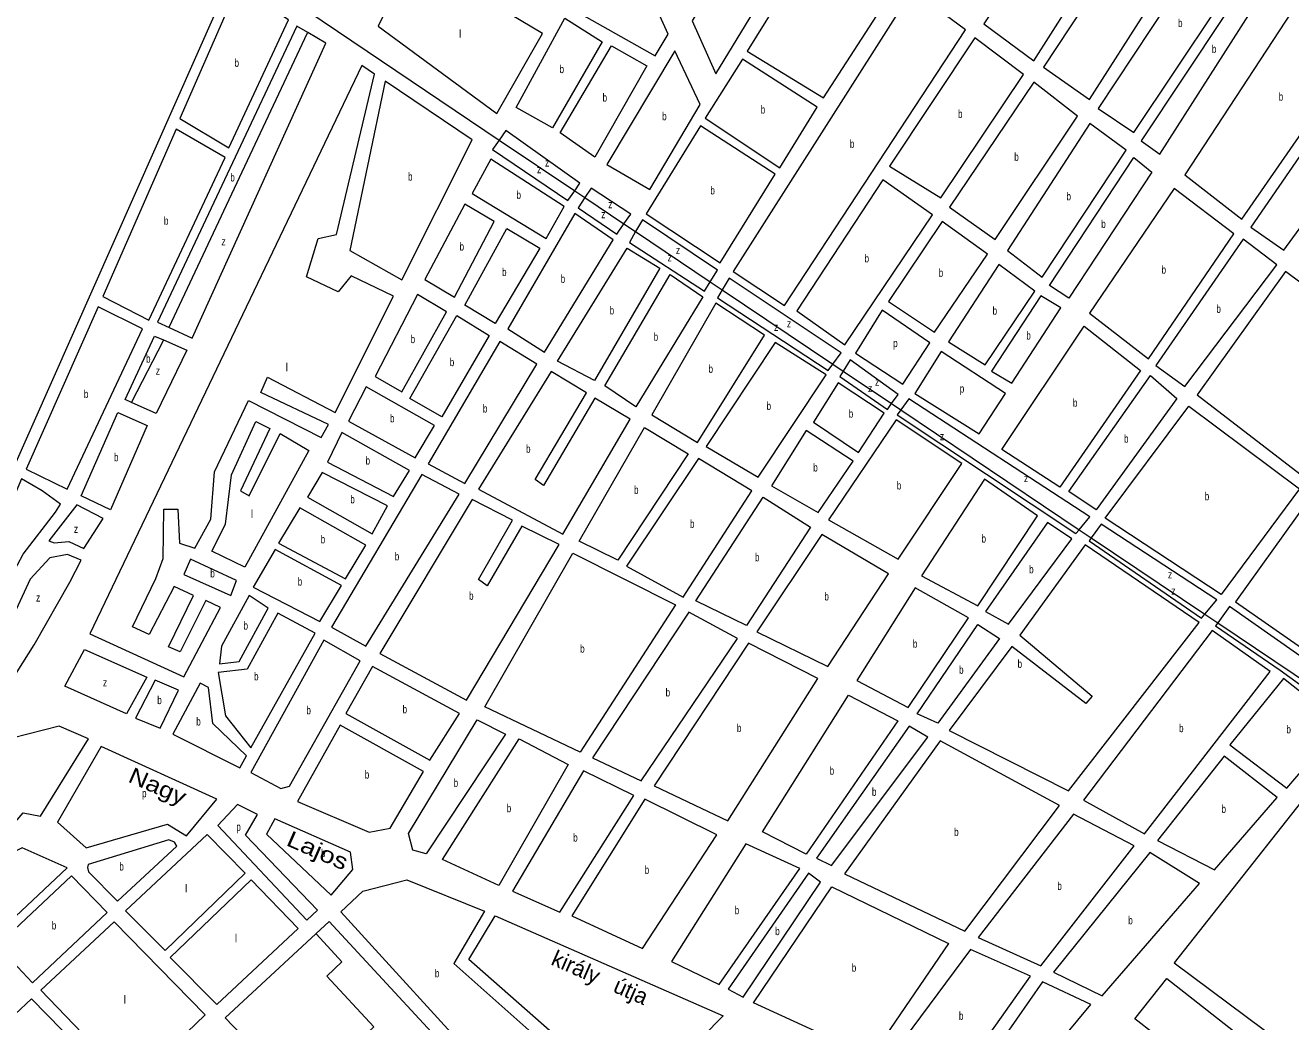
# Model space of a CAD drawing. Extents: x 639657 to 671642, y 222838 to 252123.
# Drawn here: x 653642 to 655224, y 241858 to 243103 of the extents above; entities that cross this region are included whole.
import ezdxf
from ezdxf.enums import TextEntityAlignment as Align

# ---------------------------------------------------------------- set-up
doc = ezdxf.new("R2010")
doc.units = 0
doc.header["$LTSCALE"] = 4
for name, color, linetype, lineweight in [('1', 7, 'Continuous', 13), ('15', 7, 'Continuous', 13), ('21', 7, 'Continuous', 13)]:
    doc.layers.add(name, color=color, linetype=linetype, lineweight=lineweight)
doc.layers.add('22', color=7, linetype='Continuous')
doc.layers.add('7', color=7, linetype='Continuous')

msp = doc.modelspace()

# ---------------------------------------------------------------- linework, layer by layer
at = {"layer": '1'}
for p, q in [((654234.735, 242959.576), (654226.457, 242947.804)), ((654491.071, 242770.79), (654498.386, 242782.435)), ((654673.126, 242684.958), (654664.456, 242670.858)), ((653805.8, 242617.99), (653775.336, 242631.799)), ((654746.48, 242636.22), (654736.55, 242622.42)), ((654974.531, 242462.526), (654971.753, 242458.722)), ((655210.654, 242297.268), (655292.426, 242237.901)), ((654022.21, 241983.3), (654005.711, 241968.02))]:
    msp.add_line(p, q, dxfattribs=at)
for points in [[(654993.71, 243335.65), (654840.35, 243104.87), (654902.57, 243058.63), (655051.61, 243292.06)], [(654577.58, 243277.87), (654475.84, 243108.26), (654505.44, 243042.4), (654626.81, 243242.28)], [(655067.82, 243281.99), (654915, 243050.67), (654972.34, 243010.31), (655121.37, 243243.74)], [(654641.99, 243227.36), (654544.44, 243070.67), (654640.1, 243012.35), (654735.57, 243160.42)], [(655137.6, 243232.59), (654983.19, 242999.11), (655027.53, 242968.85), (655183.02, 243201.8)], [(655193.83, 243194.9), (655036.76, 242958.71), (655060.02, 242941.71), (655212.77, 243181.09)], [(654126.78, 243189.17), (654083.46, 243101.74), (654231.7, 242992.8), (654288.89, 243092.71)], [(654320.86, 243125.77), (654429.44, 243064.87), (654445.87, 243091.88), (654405.32, 243180.76), (654335.66, 243154.92)], [(653971.45, 243109.71), (653908.15, 243152.13), (653835.52, 242986.45), (653896.62, 242949.92)], [(654750.75, 243146.57), (654526.94, 242795.34), (654591.28, 242752.89), (654817.3, 243097.15)], [(655249, 243156.67), (655091.42, 242916.18), (655162.86, 242860.88), (655329.58, 243101.45)], [(654255.83, 242999.99), (654316.68, 243111.76), (654363.17, 243082.05), (654301.21, 242974.58)], [(654829.21, 243087.04), (654722.55, 242927.05), (654786.33, 242887.28), (654889.82, 243041.32)], [(655339.88, 243091.32), (655173.7, 242850.76), (655215.35, 242822.08), (655388.01, 243058.41)], [(654310.94, 242968.74), (654375.04, 243077.31), (654419.34, 243052.42), (654354.21, 242937.93)], [(654485.88, 243004.07), (654454.12, 243070.99), (654369.34, 242928.92), (654422.83, 242897.66)], [(654078.93, 243041.87), (654062.92, 243052.66), (653723.13, 242342.71), (653840.56, 242288.78), (653886.39, 242375.49), (653868.04, 242384.15), (653835.82, 242320.07), (653821.23, 242326.39), (653852.48, 242390.47), (653828.65, 242401.79), (653797.16, 242341.87), (653776.25, 242351.53), (653805.67, 242411.78), (653814.79, 242436.91), (653815.76, 242498.49), (653833.15, 242498.49), (653835.09, 242455.88), (653854.3, 242449.56), (653874.48, 242486.01), (653879.1, 242545.09), (653921.4, 242634.3), (654012.21, 242587.86), (654021.45, 242604.17), (653936.97, 242644.28), (653945.23, 242663.26), (654029.6, 242619.15), (654102.67, 242764.52), (654049.78, 242790.08), (654033.37, 242769.94), (653993.86, 242788.75), (654008.57, 242836.52), (654031.42, 242841.51)], [(654538.61, 243060.41), (654491.94, 242986.93), (654585.48, 242924.83), (654632.13, 243000.46)], [(654112.9, 242784.87), (654200.81, 242959.76), (654092.23, 243032.91), (654047.96, 242821.54)], [(654902.8, 243031.76), (654797.18, 242875.55), (654854.52, 242835.18), (654957.47, 242989.22)], [(653892.168, 242937.762), (653830.81, 242972.96), (653739.24, 242764.1), (653797.05, 242734.53)], [(654486.11, 242977.2), (654418.26, 242867.53), (654510.72, 242805.96), (654579.64, 242916.72)], [(654912.98, 242788.37), (655018.05, 242946.73), (654972.6, 242980.21), (654869.69, 242821.33)], [(654200.85, 242892.58), (654293.27, 242836.38), (654316.04, 242876.34), (654224.13, 242935.77)], [(655050, 242919.59), (654946.54, 242761.78), (654922.21, 242777.7), (655027.8, 242937.68)], [(654714.1, 242909.78), (654606.39, 242746.03), (654666.43, 242703.54), (654776.3, 242866.23)], [(654972.51, 242743.19), (655046.11, 242686.3), (655152.81, 242842.52), (655078.13, 242898.87)], [(654141.58, 242785.12), (654178.86, 242763.4), (654228.41, 242857.82), (654191.83, 242879.6)], [(654329.01, 242867.85), (654245.33, 242723.65), (654291.28, 242694.47), (654377.14, 242834.93)], [(654229.82, 242730.38), (654191.85, 242753.3), (654244.24, 242848.87), (654285.31, 242824.49)], [(654721.33, 242757.74), (654778.65, 242719.53), (654845, 242816.83), (654788.2, 242857.73)], [(655164.16, 242835.63), (655055.32, 242677.78), (655091.57, 242651.75), (655206.37, 242803.74)], [(654353.94, 242658.99), (654307.5, 242683.32), (654394.44, 242824.33), (654435.51, 242799.42)], [(654859.09, 242804.05), (654795.95, 242707.31), (654841.9, 242678.67), (654904, 242770.56)], [(654405.3, 242626.1), (654366.54, 242652.32), (654448.48, 242791.46), (654489.04, 242763.85)], [(655106.71, 242641.12), (655245.8, 242534.26), (655361.12, 242688.41), (655217.19, 242795.23)], [(654079.56, 242664.09), (654112.98, 242644.85), (654168.76, 242745.07), (654132.6, 242766.77)], [(653789.09, 242723.71), (653733.45, 242751.15), (653643.44, 242548.21), (653694.75, 242523.42)], [(654505.24, 242755.93), (654425.28, 242616.05), (654482.56, 242581.6), (654566.33, 242715.59)], [(654911.57, 242764.71), (654850.03, 242670.68), (654875.43, 242655.84), (654936.43, 242749.87)], [(654162.96, 242613.85), (654122.98, 242636.63), (654181.75, 242740.31), (654222.28, 242715.39)], [(654738.89, 242654.7), (654772.85, 242706.04), (654713.36, 242746.93), (654679.96, 242693.44)], [(655036.03, 242671.7), (654935.15, 242525.74), (654862.7, 242572.97), (654965.66, 242727.01)], [(654235.25, 242707.98), (654145.73, 242555.12), (654191.64, 242530.25), (654281.73, 242679.35)], [(654579.31, 242706.57), (654493.35, 242576.85), (654558.2, 242538.16), (654643.1, 242666.25)], [(654834.58, 242592.62), (654867.47, 242642.88), (654786.92, 242695.41), (654754.04, 242643)], [(654299.55, 242670.36), (654208.9, 242523.41), (654314.21, 242467.32), (654398.44, 242610.99), (654354.13, 242636.96), (654290.03, 242527.85), (654279.76, 242535.29), (654343.86, 242643.86)], [(654658.24, 242656.17), (654627.49, 242607), (654683.72, 242569.31), (654715.55, 242618.49)], [(655081.49, 242636.61), (654980.55, 242497.64), (654946.49, 242520.46), (655048.44, 242665.36)], [(654068.55, 242651.22), (654046.46, 242608.48), (654129.53, 242562.51), (654153.91, 242603.03)], [(654991.93, 242486.98), (655096.62, 242627.06), (655234.6, 242523.96), (655136.83, 242391.99)], [(653748.93, 242497.46), (653712.19, 242514.96), (653758.02, 242619.15), (653794.73, 242602.84)], [(654646.28, 242485.16), (654733.26, 242435.9), (654812.86, 242555.35), (654730.68, 242610.02)], [(653960.79, 242592.86), (653996.65, 242571.55), (653916.66, 242425.76), (653875.45, 242445.73), (653892.84, 242479.68), (653900.13, 242541.26), (653930.52, 242607.84), (653948.03, 242599.01), (653911.31, 242521.12), (653922.26, 242514.96)], [(654037.87, 242593.99), (654020.24, 242557.07), (654102.45, 242514.33), (654122.68, 242546.87)], [(654334.72, 242458.35), (654416.27, 242600.39), (654470.85, 242567.53), (654382.77, 242434.57)], [(654676.83, 242558.51), (654618.44, 242596.71), (654574.95, 242527.55), (654633.3, 242494.18)], [(654483.81, 242561.72), (654393.59, 242427.14), (654464.34, 242388.5), (654550.28, 242521.44)], [(653663.56, 242521.46), (653637.64, 242536.33), (653575.58, 242390.63), (653603.87, 242375.75), (653639.928, 242442.001), (653680.083, 242494.686), (653686.329, 242504.509)], [(654095.11, 242502.56), (654013.35, 242544), (653995.12, 242513.23), (654076.06, 242467.47)], [(654138, 242541.65), (654024.93, 242350.95), (654068.14, 242327.13), (654184.76, 242517.29)], [(654840.99, 242535.7), (654762.47, 242415.19), (654832.68, 242377.62), (654907.51, 242490.04)], [(654480.51, 242383.8), (654564.33, 242513.49), (654623.79, 242475.83), (654543.68, 242353.16)], [(653678.651, 242456.138), (653697.037, 242458.075), (653715.776, 242449.145), (653739.869, 242486.649), (653706.853, 242503.616), (653672.052, 242458.968)], [(654068.12, 242453.43), (653985.6, 242500.2), (653958.82, 242455.96), (654042.71, 242411.34)], [(654200.95, 242510.44), (654085.42, 242318.13), (654193.98, 242259.93), (654309.49, 242454.38), (654263.06, 242477.1), (654219.62, 242402.57), (654208.8, 242410.54), (654251.17, 242484.53)], [(655256.33, 242311.84), (655352.56, 242435.19), (655247.6, 242512.24), (655154.65, 242382.47)], [(654919.94, 242481.54), (654842.42, 242370.71), (654871.05, 242354.83), (654950.22, 242461.37)], [(654637.84, 242466.81), (654556.65, 242345.2), (654645.19, 242301.87), (654721.06, 242417.53)], [(654875.05, 242326.91), (654796.94, 242221.99), (654945.97, 242146.38), (655109.18, 242356.83), (654966.95, 242453.99), (654885.15, 242340.97), (654975.58, 242264.87), (654967.6, 242255.67)], [(653698, 242407.34), (653712.31, 242434.58), (653695.05, 242441.73), (653673.17, 242437.74), (653648.58, 242411.1), (653628.39, 242367.46), (653615.41, 242328.64), (653607.67, 242294.71), (653609.97, 242278.6), (653618.09, 242272.76), (653653.58, 242328.99)], [(653899.28, 242390.47), (653906.57, 242409.28), (653848.83, 242435.74), (653840.56, 242416.93)], [(654010.71, 242357.96), (654037.55, 242403.02), (653954.6, 242447.86), (653927.09, 242400.84)], [(654326.79, 242443.24), (654454.97, 242378.98), (654335.93, 242195.01), (654216.64, 242251.6)], [(653946.15, 242374.68), (653922.35, 242390.59), (653887.46, 242327.38), (653884.98, 242305.32), (653909.68, 242308.23)], [(654754.54, 242400.07), (654681.36, 242284.44), (654745.62, 242250.58), (654820.99, 242362.47)], [(653924.25, 242200.41), (654004.64, 242343.67), (653957.96, 242368.63), (653919.78, 242298.61), (653883.66, 242294.3), (653892.59, 242240.35)], [(654471.5, 242369.75), (654351.05, 242187.61), (654412.04, 242159.1), (654532.53, 242336.94)], [(654756.98, 242242.62), (654832.88, 242354.51), (654859.91, 242337), (654782.89, 242231.01)], [(655125.4, 242346.75), (654964.89, 242134.72), (655041.05, 242092.9), (655197.88, 242295.76)], [(654015.39, 242334.75), (653924.14, 242169.41), (653961.72, 242149.6), (653972.77, 242152.47), (654060.77, 242308.79)], [(654546.02, 242331.14), (654428.22, 242152.79), (654520.53, 242108.95), (654632.95, 242286.72)], [(653716.269, 242323.247), (653794.412, 242288.616), (653768.737, 242242.814), (653691.71, 242277.445)], [(654076.42, 242301.94), (654043.07, 242243.07), (654147.86, 242184.83), (654184.99, 242243.19)], [(653834.12, 242272.3), (653804.7, 242284.95), (653780.02, 242237.19), (653811.14, 242224.7)], [(653918.75, 242190.05), (653876.79, 242230.69), (653871.27, 242275.77), (653861.02, 242280.91), (653827.01, 242217.37), (653910.72, 242175.29)], [(655214.62, 242286.77), (655147.6, 242203.97), (655219.03, 242149.75), (655287.15, 242229.33)], [(654563.65, 242095.34), (654671.3, 242266.08), (654732.87, 242233.81), (654618.19, 242067.31)], [(654035.83, 242228.75), (653982.63, 242133.06), (654072.31, 242094.98), (654098.6, 242100.04), (654139.92, 242170.79)], [(654242.73, 242217.34), (654143.51, 242067.63), (654126.8, 242072.33), (654121.24, 242093.24), (654207.1, 242235.31)], [(653721.43, 242211.39), (653684.59, 242227.2), (653625.88, 242212.22), (653497.38, 242066.42), (653533.24, 242050.11), (653605.94, 242079.68), (653639.61, 242119.18), (653661.5, 242114.69)], [(654746.9, 242227.48), (654631.14, 242062.58), (654650.03, 242053.07), (654770.13, 242213.7)], [(653881.75, 242135.96), (653737.35, 242201.74), (653682.65, 242107.53), (653718.51, 242075.25), (653820.26, 242105.04), (653844.01, 242090.47)], [(654321.01, 242179.3), (654234.16, 242028.08), (654163.99, 242060.81), (654259.45, 242211.57)], [(654785.76, 242209), (654666.25, 242042.99), (654816.32, 241971.16), (654934.84, 242128.02)], [(655140.73, 242189.94), (655057.25, 242084.43), (655128.53, 242047.95), (655206.77, 242138.36)], [(654339.9, 242171.39), (654251.42, 242021.24), (654310.25, 241994.86), (654403.06, 242140.75)], [(654416.54, 242136.03), (654325.34, 241990.15), (654413.86, 241949.51), (654506.7, 242091.64)], [(653883.204, 242103.052), (653994.202, 241984.809), (654007.587, 241997.311), (653917.462, 242091.072), (653932.631, 242116.968), (653907.646, 242129.469)], [(654048.78, 242069.87), (653954.41, 242111.47), (653943.98, 242092.46), (654024.78, 242016.22), (654051.75, 242048.05)], [(654952.13, 242117.41), (654833.05, 241963.24), (654911.31, 241927.88), (655028.28, 242077.74)], [(653869.8, 242091.78), (653767.48, 241996.77), (653817.41, 241947.24), (653917.25, 242043.81)], [(653552.13, 242028.12), (653548.47, 242016.8), (653601.14, 241962.45), (653694.93, 242050.4), (653638.76, 242075.25), (653590.08, 242051.05)], [(653822.01, 242085.43), (653721.23, 242054.4), (653720.19, 242050.63), (653721.32, 242045.26), (653757.69, 242008.51), (653831.76, 242077.45), (653829.03, 242082.27)], [(654542.82, 242080.12), (654450.02, 241933.15), (654509.4, 241904.62), (654610.28, 242049.51)], [(655047.7, 242069.31), (654927.51, 241919.96), (654987.97, 241890.37), (655109.86, 242030.59)], [(653700.4, 242040.23), (653607.14, 241953.37), (653651.67, 241906.48), (653744.92, 241994.41)], [(654621.1, 242043.74), (654520.74, 241898.81), (654539.64, 241888.75), (654636.24, 242032.53)], [(653924.63, 242035.3), (653823.41, 241938.16), (653882.02, 241879.57), (653983.27, 241974.56)], [(654178.02, 241930.86), (654271.63, 241847.53), (654222.23, 241792.03), (654036.63, 241995.3), (654064.38, 242021.36), (654119.06, 242035.17), (654216.16, 241996.22)], [(654699.41, 241814.31), (654552.6, 241881.87), (654650.26, 242026.73), (654796.02, 241955.94)], [(653775.81, 241778.92), (653867.09, 241866.53), (653753.63, 241982.67), (653661.99, 241897.36)], [(654229.65, 241990.42), (654514.58, 241865.43), (654333.4, 241681.17), (654236.28, 241784.09), (654297.56, 241846.95), (654196.78, 241935.65)], [(654823.51, 241948.11), (654720.43, 241809.11), (654797.62, 241772.68), (654898.52, 241914.88)], [(654913.63, 241908.02), (654815.93, 241767.99), (654862.36, 241745.27), (654974.09, 241879.5)], [(655068.96, 241912.01), (655196.7, 241811.5), (655151.94, 241765.98), (655029.08, 241861.69)], [(653650.42, 241886.59), (653568.17, 241810.03), (653682.75, 241689.6), (653765.46, 241768.99)]]:
    msp.add_lwpolyline(points, close=True, dxfattribs=at)
for points in [[(653471.26, 242335.38), (653473.26, 242334.727), (653527.35, 242317.08), (653626.26, 242545.9), (653906.583, 243178.026)], [(653995.463, 243093.789), (653981.59, 243101.89), (653807.83, 242731.94), (653822.131, 242725.309), (653851.03, 242711.91)], [(653851.03, 242711.91), (654018.22, 243080.5), (653995.463, 243093.789)], [(654329.036, 242896.217), (654335.62, 242905.58), (654243.025, 242971.365), (654234.735, 242959.576)], [(654226.457, 242947.804), (654320.388, 242883.919), (654329.036, 242896.217)], [(654390.493, 242854.925), (654398.953, 242867.071), (654349.649, 242899.563), (654341.78, 242887.655)], [(654341.78, 242887.655), (654333.215, 242874.693), (654381.593, 242842.147), (654390.493, 242854.925)], [(654498.386, 242782.435), (654507.581, 242797.074), (654413.784, 242860.051), (654405.145, 242845.081)], [(654405.145, 242845.081), (654397.349, 242831.571), (654491.071, 242770.79)], [(654651.532, 242679.541), (654661.904, 242693.783), (654522.011, 242786.844), (654513.444, 242772.318)], [(654513.444, 242772.318), (654507.58, 242762.376), (654645.718, 242671.558), (654651.532, 242679.541)], [(653775.336, 242631.799), (653767.26, 242635.46), (653803.97, 242714.69), (653815.24, 242709.762)], [(653815.24, 242709.762), (653844.33, 242697.04), (653805.8, 242617.99)], [(654724.935, 242630.223), (654733.253, 242641.636), (654673.126, 242684.958)], [(654664.456, 242670.858), (654660.299, 242664.099), (654719.744, 242623.101), (654724.935, 242630.223)], [(654959.519, 242472.612), (654972.555, 242488.806), (654746.48, 242636.22)], [(654736.55, 242622.42), (654732.049, 242616.164), (654955.023, 242467.946), (654959.519, 242472.612)], [(655116.431, 242367.188), (655131.288, 242384.914), (654986.985, 242479.58), (654974.531, 242462.526)], [(654971.753, 242458.722), (655112.31, 242362.271), (655116.431, 242367.188)], [(655299.171, 242244.41), (655314.873, 242259.562), (655147.322, 242376.691), (655132.464, 242356.416)], [(655132.464, 242356.416), (655129.685, 242352.623), (655210.654, 242297.268)], [(655304.45, 242218.19), (655077.93, 241931.43), (655213.74, 241830.45), (655396.658, 241956.518)], [(654005.711, 241968.02), (653892.26, 241862.95), (654143.79, 241601.11), (654268.58, 241716.64), (654211.712, 241778.191), (654022.21, 241983.3)]]:
    msp.add_lwpolyline(points, dxfattribs=at)
at = {"layer": '15'}
for p, q in [((653995.35, 243120.41), (654234.735, 242959.576)), ((654341.78, 242887.655), (654390.493, 242854.925)), ((654390.493, 242854.925), (654405.145, 242845.081)), ((654736.55, 242622.42), (654959.519, 242472.612)), ((654959.519, 242472.612), (654974.531, 242462.526))]:
    msp.add_line(p, q, dxfattribs=at)
for points in [[(654234.735, 242959.576), (654329.036, 242896.217), (654341.78, 242887.655)], [(654405.145, 242845.081), (654498.386, 242782.435), (654513.444, 242772.318)], [(654513.444, 242772.318), (654651.532, 242679.541), (654664.456, 242670.858)], [(654664.456, 242670.858), (654724.935, 242630.223), (654736.55, 242622.42)], [(654974.531, 242462.526), (655116.431, 242367.188), (655132.464, 242356.416)], [(655132.464, 242356.416), (655299.171, 242244.41), (655335.322, 242220.122)]]:
    msp.add_lwpolyline(points, dxfattribs=at)
at = {"layer": '21'}
for points in [[(653822.131, 242725.309), (653822.366, 242725.809), (653995.228, 243093.289), (653995.463, 243093.789)], [(653775.336, 242631.799), (653775.592, 242632.299), (653814.984, 242709.262), (653815.24, 242709.762)], [(654005.711, 241968.02), (654006.171, 241967.52), (654037.926, 241933.017), (654019.187, 241915.158), (654078.081, 241851.758), (654063.804, 241838.363), (654165.53, 241735.673), (654211.212, 241777.731), (654211.712, 241778.191)]]:
    msp.add_lwpolyline(points, dxfattribs=at)

# ---------------------------------------------------------------- texts
at = {"layer": '22'}
for s, width, p in [('Nagy', 1.2, (653803.916, 242143.25)), ('Lajos', 1.25, (654003.799, 242062.884))]:
    msp.add_text(s, height=20, rotation=336.31, dxfattribs=dict(at, width=width)).set_placement(p, align=Align.CENTER)
msp.add_text('király   útja', height=20, rotation=336.31, dxfattribs=at).set_placement((654356.618, 241904.229), align=Align.CENTER)
at = {"layer": '7'}
for s, width, p in [('b', 0.75, (655082.97, 243100.72)), ('b', 0.75, (655125.222, 243068.305)), ('b', 0.75, (653903.898, 243051.025)), ('b', 0.75, (654310.046, 243043.17)), ('b', 0.75, (655208.723, 243008.775)), ('b', 0.75, (654363.875, 243007.62)), ('b', 0.75, (654438.292, 242984.325)), ('b', 0.75, (654561.424, 242992.62)), ('b', 0.75, (654808.028, 242987.16)), ('b', 0.75, (654672.917, 242949.73)), ('b', 0.75, (654878.276, 242933.47)), ('z', 0.8, (654281.907, 242918.015)), ('z', 0.8, (654291.928, 242926.438)), ('b', 0.75, (653898.679, 242907.793)), ('b', 0.75, (654120.747, 242908.89)), ('b', 0.75, (654256.266, 242886.075)), ('b', 0.75, (654498.568, 242891.58)), ('b', 0.75, (654943.546, 242884.29)), ('z', 0.8, (654370.894, 242874.292)), ('b', 0.75, (653815.694, 242853.745)), ('z', 0.8, (654362.075, 242861.857)), ('b', 0.75, (654986.976, 242849.73)), ('z', 0.8, (653887.562, 242827.966)), ('b', 0.75, (654185.139, 242821.5)), ('z', 0.8, (654445.05, 242807.904)), ('z', 0.8, (654455.471, 242817.13)), ('b', 0.75, (654691.171, 242806.66)), ('b', 0.75, (654238.258, 242789.625)), ('b', 0.75, (654783.879, 242788.63)), ('b', 0.75, (655062.363, 242792.585)), ('b', 0.75, (654311.487, 242781.16)), ('b', 0.75, (654372.715, 242741.66)), ('b', 0.75, (654851.22, 242741.36)), ('b', 0.75, (655130.89, 242743.69)), ('b', 0.75, (654427.676, 242708.78)), ('z', 0.8, (654578.128, 242721.06)), ('z', 0.8, (654594.162, 242725.472)), ('b', 0.75, (654893.344, 242710.275)), ('b', 0.75, (654124.01, 242705.81)), ('p', 0.75, (654726.979, 242700.815)), ('b', 0.75, (653793.386, 242681.403)), ('b', 0.75, (654172.904, 242677.08)), ('z', 0.8, (653805.467, 242666.34)), ('b', 0.75, (654496.234, 242668.765)), ('z', 0.8, (654704.393, 242652.667)), ('b', 0.75, (653715.665, 242637.285)), ('z', 0.8, (654695.574, 242644.645)), ('p', 0.75, (654810.203, 242644.015)), ('b', 0.75, (654214.271, 242619.115)), ('b', 0.75, (654568.762, 242622.365)), ('b', 0.75, (654951.55, 242626.375)), ('b', 0.75, (654098.248, 242606.865)), ('b', 0.75, (654671.454, 242612.74)), ('z', 0.8, (654785.345, 242584.556)), ('b', 0.75, (654268.246, 242568.84)), ('b', 0.75, (655015.449, 242581.5)), ('b', 0.75, (653753.315, 242558.305)), ('b', 0.75, (654067.698, 242554.16)), ('b', 0.75, (654627.096, 242545.445)), ('b', 0.75, (654731.553, 242522.96)), ('z', 0.8, (654890.383, 242532.128)), ('b', 0.75, (654048.611, 242505.735)), ('b', 0.75, (654403.181, 242517.48)), ('b', 0.75, (655116.343, 242509.525)), ('b', 0.75, (654473.039, 242475.11)), ('z', 0.8, (653703.184, 242468.685)), ('b', 0.75, (654011.584, 242455.77)), ('b', 0.75, (654837.391, 242456.66)), ('b', 0.75, (654104.161, 242434.39)), ('b', 0.75, (654554.275, 242433.325)), ('b', 0.75, (653873.636, 242413.105)), ('b', 0.75, (654896.878, 242418.185)), ('z', 0.8, (655070.36, 242411.99)), ('b', 0.75, (653982.893, 242402.91)), ('z', 0.8, (653655.89, 242382.96)), ('b', 0.75, (654197.044, 242385.185)), ('b', 0.75, (654641.035, 242384.34)), ('z', 0.8, (655074.486, 242391.468)), ('b', 0.75, (653915.15, 242347.955)), ('b', 0.75, (654335.846, 242319.125)), ('b', 0.75, (654751.602, 242325.325)), ('b', 0.75, (654882.462, 242300.185)), ('b', 0.75, (653928.363, 242284.52)), ('b', 0.75, (654809.377, 242292.76)), ('z', 0.8, (653739.538, 242277.043)), ('b', 0.75, (653807.408, 242254.825)), ('b', 0.75, (654442.624, 242264.425)), ('b', 0.75, (653993.784, 242242.175)), ('b', 0.75, (654113.939, 242243.385)), ('b', 0.75, (653856.109, 242228.1)), ('b', 0.75, (654531.714, 242220.045)), ('b', 0.75, (655084.245, 242219.825)), ('b', 0.75, (655218.42, 242218.26)), ('b', 0.75, (654066.676, 242161.865)), ('b', 0.75, (654647.641, 242166.695)), ('b', 0.75, (654177.753, 242151.47)), ('b', 0.75, (654700.457, 242140.275)), ('p', 0.75, (653788.407, 242138.495)), ('b', 0.75, (654244.105, 242119.825)), ('b', 0.75, (655137.263, 242118.945)), ('p', 0.75, (653906.195, 242096.525)), ('b', 0.75, (654327.144, 242083.125)), ('b', 0.75, (654803.162, 242090.08)), ('b', 0.75, (654011.953, 242063.845)), ('b', 0.75, (653759.986, 242046.97)), ('b', 0.75, (654416.507, 242042.77)), ('b', 0.75, (654932.105, 242022.645)), ('b', 0.75, (654528.954, 241992.37)), ('b', 0.75, (653675.594, 241973.355)), ('b', 0.75, (654579.571, 241966.245)), ('b', 0.75, (655020.721, 241979.84)), ('b', 0.75, (654675.258, 241920.52)), ('b', 0.75, (654154.319, 241913.6)), ('b', 0.75, (654809.161, 241860.395))]:
    msp.add_text(s, height=10, dxfattribs=dict(at, width=width)).set_placement(p)
for p in [(654184.348, 243087.481), (653967.82, 242670.72), (653924.283, 242487.512), (653842.048, 242019.51), (653904.256, 241957.435), (653765.532, 241880.795)]:
    msp.add_text('l', height=10, dxfattribs=at).set_placement(p)

doc.saveas('drawing.dxf')
